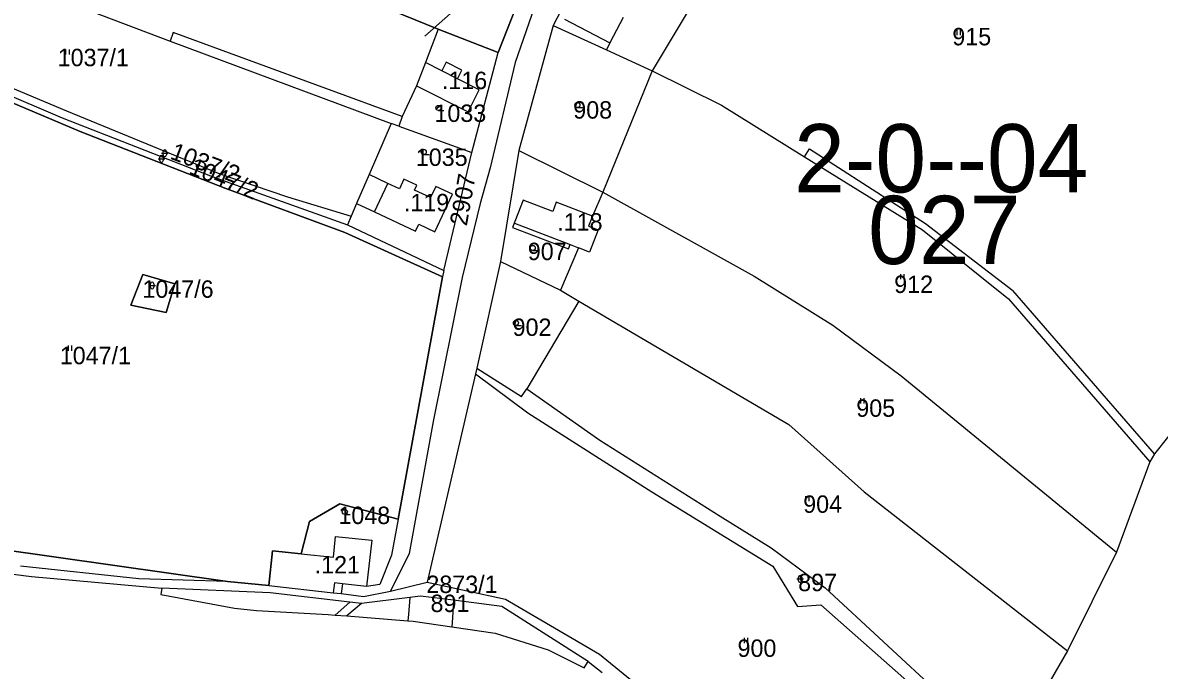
# Model space of a CAD drawing. Extents: x -564810 to -550519, y -1045831 to -1034011.
# Drawn here: x -556063.2 to -555730.3, y -1036644 to -1036454.2 of the extents above; entities that cross this region are included whole.
import ezdxf

# ---------------------------------------------------------------- set-up
doc = ezdxf.new("R2010")
doc.units = 0
for name, color, linetype in [('KN stav', 7, 'Continuous'), ('Parcelní čísla', 7, 'Continuous'), ('Vrstva 16', 7, 'Continuous'), ('Vrstva 22', 7, 'Continuous'), ('Vrstva 35', 7, 'Continuous'), ('Vrstva 4', 7, 'Continuous'), ('zamokř ploch', 7, 'Continuous')]:
    doc.layers.add(name, color=color, linetype=linetype)

msp = doc.modelspace()

# ---------------------------------------------------------------- linework, layer by layer
at = {"layer": 'KN stav'}
for p, q in [((-555862.08, -1036440.39), (-555878.85, -1036468.3)), ((-556064.22, -1036442.8), (-556019.99, -1036459.6)), ((-555923.99, -1036462.97), (-555916.89, -1036444.83)), ((-555916.89, -1036444.83), (-555923.99, -1036462.97)), ((-555901.73, -1036443.25), (-555907.83, -1036455.05)), ((-555962.23, -1036447.69), (-555941.55, -1036456.09)), ((-555941.55, -1036456.09), (-555962.23, -1036447.69)), ((-555912.67, -1036447.46), (-555918.96, -1036465.89)), ((-556109.23, -1036455.18), (-556050.4, -1036480.05)), ((-555907.83, -1036455.05), (-555917.89, -1036491.68)), ((-555907.83, -1036455.05), (-555892.26, -1036462.13)), ((-555887.34, -1036452.71), (-555891.2, -1036460.1)), ((-556110.65, -1036456.89), (-556051.66, -1036482.06)), ((-556046.41, -1036486.13), (-556109.9, -1036459.08)), ((-556109.9, -1036459.08), (-556046.41, -1036486.13)), ((-555941.55, -1036456.09), (-555945.26, -1036465.88)), ((-555923.99, -1036462.97), (-555941.55, -1036456.09)), ((-555941.55, -1036456.09), (-555923.99, -1036462.97)), ((-556019.99, -1036459.6), (-555955.24, -1036483.78)), ((-555891.2, -1036460.1), (-555892.26, -1036462.13)), ((-555892.26, -1036462.13), (-555878.85, -1036468.3)), ((-555945.26, -1036465.88), (-555947.85, -1036472.67)), ((-555940.46, -1036468.29), (-555945.26, -1036465.88)), ((-555939.19, -1036465.77), (-555940.46, -1036468.29)), ((-555934.57, -1036468.09), (-555939.19, -1036465.77)), ((-555931.63, -1036492.29), (-555923.99, -1036462.97)), ((-555918.96, -1036465.89), (-555926.33, -1036496.69)), ((-555935.88, -1036470.69), (-555934.57, -1036468.09)), ((-555878.85, -1036468.3), (-555893.32, -1036503.86)), ((-555878.85, -1036468.3), (-555858.56, -1036478.41)), ((-555947.85, -1036472.67), (-555952.05, -1036481.73)), ((-555947.85, -1036472.67), (-555932.74, -1036480.28)), ((-555929.52, -1036473.9), (-555935.88, -1036470.69)), ((-555932.74, -1036480.28), (-555929.52, -1036473.9)), ((-555858.56, -1036478.41), (-555834.24, -1036493.55)), ((-556051.66, -1036482.06), (-556007.71, -1036499.31)), ((-556050.4, -1036480.05), (-556005.48, -1036498.45)), ((-555952.05, -1036481.73), (-555953.06, -1036484.49)), ((-555955.24, -1036483.78), (-555961.7, -1036498.73)), ((-555953.06, -1036484.49), (-555955.24, -1036483.78)), ((-555953.06, -1036484.49), (-555931.63, -1036492.29)), ((-556003.67, -1036502.81), (-556046.41, -1036486.13)), ((-556046.41, -1036486.13), (-556003.67, -1036502.81)), ((-555939.86, -1036526.83), (-555931.63, -1036492.29)), ((-555917.89, -1036491.68), (-555923.24, -1036524.16)), ((-555917.89, -1036491.68), (-555893.32, -1036503.86)), ((-555834.24, -1036493.55), (-555799.64, -1036514.92)), ((-556005.48, -1036498.45), (-555985.69, -1036505.21)), ((-555961.7, -1036498.73), (-555965.4, -1036507.16)), ((-555956.22, -1036501.31), (-555961.7, -1036498.73)), ((-555926.33, -1036496.69), (-555929.25, -1036507.15)), ((-556007.71, -1036499.31), (-555968.07, -1036513.45)), ((-555952.89, -1036502.88), (-555956.22, -1036501.31)), ((-555951.55, -1036500.03), (-555952.89, -1036502.88)), ((-555947.78, -1036501.81), (-555951.55, -1036500.03)), ((-555948.45, -1036503.24), (-555947.78, -1036501.81)), ((-555942.22, -1036502.18), (-555943.76, -1036505.45)), ((-555937.3, -1036504.5), (-555942.22, -1036502.18)), ((-555968.84, -1036515.64), (-556003.67, -1036502.81)), ((-556003.67, -1036502.81), (-555968.84, -1036515.64)), ((-555985.69, -1036505.21), (-555967.02, -1036510.89)), ((-555943.76, -1036505.45), (-555948.45, -1036503.24)), ((-555942.48, -1036515.5), (-555937.3, -1036504.5)), ((-555893.32, -1036503.86), (-555896.31, -1036510.86)), ((-555893.32, -1036503.86), (-555861.24, -1036521.65)), ((-555965.4, -1036507.16), (-555967.02, -1036510.89)), ((-555965.4, -1036507.16), (-555960.15, -1036509.64)), ((-555929.25, -1036507.15), (-555934.47, -1036528.85)), ((-555916.61, -1036506.19), (-555919.7, -1036514.2)), ((-555907.98, -1036509.52), (-555916.61, -1036506.19)), ((-555906.92, -1036506.77), (-555907.98, -1036509.52)), ((-555896.31, -1036510.86), (-555906.92, -1036506.77)), ((-555967.02, -1036510.89), (-555968.07, -1036513.45)), ((-555960.15, -1036509.64), (-555948.13, -1036515.31)), ((-555896.31, -1036510.86), (-555897.46, -1036513.85)), ((-555940.23, -1036528.69), (-555968.84, -1036515.64)), ((-555968.84, -1036515.64), (-555940.23, -1036528.69)), ((-555968.07, -1036513.45), (-555939.86, -1036526.83)), ((-555948.13, -1036515.31), (-555947.18, -1036513.29)), ((-555947.18, -1036513.29), (-555942.48, -1036515.5)), ((-555919.7, -1036514.2), (-555903.37, -1036520.5)), ((-555897.46, -1036513.85), (-555894.68, -1036514.92)), ((-555894.68, -1036514.92), (-555897.18, -1036521.41)), ((-555799.64, -1036514.92), (-555774.43, -1036535.11)), ((-555903.37, -1036520.5), (-555902.88, -1036519.21)), ((-555902.88, -1036519.21), (-555900.46, -1036520.14)), ((-555900.46, -1036520.14), (-555905.65, -1036532.61)), ((-555897.18, -1036521.41), (-555900.46, -1036520.14)), ((-555861.24, -1036521.65), (-555848.93, -1036528.44)), ((-555923.24, -1036524.16), (-555930.2, -1036555.47)), ((-555923.24, -1036524.16), (-555905.65, -1036532.61)), ((-556028.01, -1036527.95), (-556031.49, -1036537.03)), ((-556031.49, -1036537.03), (-556028.01, -1036527.95)), ((-556018.62, -1036530.7), (-556028.01, -1036527.95)), ((-556028.01, -1036527.95), (-556018.62, -1036530.7)), ((-555940.23, -1036528.69), (-555953.28, -1036599.7)), ((-555953.28, -1036599.7), (-555940.23, -1036528.69)), ((-555934.47, -1036528.85), (-555942.98, -1036571.09)), ((-555939.86, -1036526.83), (-555940.23, -1036528.69)), ((-555848.93, -1036528.44), (-555825.95, -1036542.8)), ((-556021.15, -1036539.14), (-556018.62, -1036530.7)), ((-556018.62, -1036530.7), (-556021.15, -1036539.14)), ((-555900.3, -1036535.83), (-555915.58, -1036561.49)), ((-555905.65, -1036532.61), (-555900.3, -1036535.83)), ((-555900.3, -1036535.83), (-555838.77, -1036571.98)), ((-555774.43, -1036535.11), (-555733.07, -1036582.93)), ((-556031.49, -1036537.03), (-556021.15, -1036539.14)), ((-556021.15, -1036539.14), (-556031.49, -1036537.03)), ((-555825.95, -1036542.8), (-555805.92, -1036557.67)), ((-555930.2, -1036555.47), (-555930.55, -1036557.06)), ((-555930.2, -1036555.47), (-555917.08, -1036563.73)), ((-555930.55, -1036557.06), (-555944.7, -1036618.16)), ((-555930.55, -1036557.06), (-555915.27, -1036568.54)), ((-555805.92, -1036557.67), (-555742.89, -1036609.39)), ((-555917.08, -1036563.73), (-555915.58, -1036561.49)), ((-555915.58, -1036561.49), (-555894.14, -1036576.59)), ((-555915.27, -1036568.54), (-555878.95, -1036591.65)), ((-555942.98, -1036571.09), (-555950.03, -1036609.81)), ((-555838.77, -1036571.98), (-555816.76, -1036591.67)), ((-555727.48, -1036575.25), (-555731.69, -1036580.6)), ((-555894.14, -1036576.59), (-555858.89, -1036598.86)), ((-555731.69, -1036580.6), (-555733.07, -1036582.93)), ((-555733.07, -1036582.93), (-555742.89, -1036609.39)), ((-555878.95, -1036591.65), (-555843.53, -1036613.51)), ((-555816.76, -1036591.67), (-555757.17, -1036638.28)), ((-555970.35, -1036595.17), (-555979.25, -1036600.42)), ((-555979.25, -1036600.42), (-555970.35, -1036595.17)), ((-555953.28, -1036599.7), (-555970.35, -1036595.17)), ((-555970.35, -1036595.17), (-555953.28, -1036599.7)), ((-555858.89, -1036598.86), (-555844.02, -1036608.06)), ((-555979.25, -1036600.42), (-555981.68, -1036609.87)), ((-555981.68, -1036609.87), (-555979.25, -1036600.42)), ((-555953.28, -1036599.7), (-555955.21, -1036610.23)), ((-556088.46, -1036605.8), (-556003.2, -1036618.01)), ((-556003.2, -1036618.01), (-556088.46, -1036605.8)), ((-555972.18, -1036610.86), (-555971.55, -1036604.74)), ((-555971.55, -1036604.74), (-555960.96, -1036605.84)), ((-555990.07, -1036609), (-555991.12, -1036619.1)), ((-555991.12, -1036619.1), (-555990.07, -1036609)), ((-555981.68, -1036609.87), (-555990.07, -1036609)), ((-555990.07, -1036609), (-555981.68, -1036609.87)), ((-555960.96, -1036605.84), (-555962.51, -1036619.47)), ((-555844.02, -1036608.06), (-555828.14, -1036619.86)), ((-556105.64, -1036610.53), (-556060.63, -1036616.52)), ((-555981.68, -1036609.87), (-555972.18, -1036610.86)), ((-555955.21, -1036610.23), (-555958.65, -1036618.83)), ((-555950.03, -1036609.81), (-555955.48, -1036620.83)), ((-555742.89, -1036609.39), (-555757.17, -1036638.28)), ((-556029.21, -1036617.22), (-556063.8, -1036613.5)), ((-555843.53, -1036613.51), (-555836.31, -1036625.3)), ((-556060.63, -1036616.52), (-556022.5, -1036619.97)), ((-556003.2, -1036618.01), (-556029.21, -1036617.22)), ((-556003.2, -1036618.01), (-555991.12, -1036619.1)), ((-555991.12, -1036619.1), (-556003.2, -1036618.01)), ((-555991.12, -1036619.1), (-555972.23, -1036621.26)), ((-555969.58, -1036618.67), (-555969.91, -1036621.52)), ((-555962.51, -1036619.47), (-555969.58, -1036618.67)), ((-555958.65, -1036618.83), (-555962.51, -1036619.47)), ((-555955.48, -1036620.83), (-555944.7, -1036618.16)), ((-555944.7, -1036618.16), (-555921.77, -1036623.14)), ((-556022.5, -1036619.97), (-556022.72, -1036621.75)), ((-556022.72, -1036621.75), (-556001.18, -1036625.79)), ((-555990.75, -1036621.34), (-556022.5, -1036619.97)), ((-555967.37, -1036624.02), (-555990.75, -1036621.34)), ((-555972.23, -1036621.26), (-555969.91, -1036621.52)), ((-555969.91, -1036621.52), (-555963.38, -1036622.36)), ((-555963.38, -1036622.36), (-555955.48, -1036620.83)), ((-555946.73, -1036622.23), (-555949.81, -1036622.62)), ((-555937.03, -1036623.47), (-555946.73, -1036622.23)), ((-555828.14, -1036619.86), (-555782.01, -1036662.49)), ((-556001.18, -1036625.79), (-555994.72, -1036626.46)), ((-555964.02, -1036624.4), (-555967.37, -1036624.02)), ((-555949.81, -1036622.62), (-555964.02, -1036624.4)), ((-555922.86, -1036625.28), (-555937.03, -1036623.47)), ((-555897.58, -1036641.43), (-555922.86, -1036625.28)), ((-555921.77, -1036623.14), (-555894.31, -1036639.28)), ((-555836.31, -1036625.3), (-555829.46, -1036624.82)), ((-555829.46, -1036624.82), (-555781.55, -1036667.07)), ((-555994.72, -1036626.46), (-555973.76, -1036627.65)), ((-555973.76, -1036627.65), (-555971.73, -1036627.81)), ((-555971.73, -1036627.81), (-555968.23, -1036628.08)), ((-555968.23, -1036628.08), (-555950.39, -1036629.49)), ((-555950.39, -1036629.49), (-555948.83, -1036629.61)), ((-555948.83, -1036629.61), (-555937.53, -1036631.28)), ((-555937.53, -1036631.28), (-555924.82, -1036633.16)), ((-555924.82, -1036633.16), (-555909.28, -1036637.98)), ((-555909.28, -1036637.98), (-555898.76, -1036643.3)), ((-555757.17, -1036638.28), (-555773.25, -1036666.1)), ((-555898.76, -1036643.3), (-555897.58, -1036641.43)), ((-555897.58, -1036641.43), (-555893.44, -1036644.68)), ((-555894.31, -1036639.28), (-555853.69, -1036672.22))]:
    msp.add_line(p, q, dxfattribs=at)
at = {"layer": 'Vrstva 35'}
msp.add_lwpolyline([(-555446.96, -1036007.8), (-555497.89, -1036005.84), (-555527.93, -1036005.18), (-555562.54, -1036011.06), (-555603.68, -1036035.23), (-555641.56, -1036068.55), (-555685.96, -1036111.01), (-555729.71, -1036173.07), (-555750.61, -1036188.1), (-555769.54, -1036203.12), (-555785.87, -1036227.3), (-555799.58, -1036257.35), (-555808.07, -1036285.44), (-555811.99, -1036298.5), (-555823.49, -1036313.26), (-555836.79, -1036332.75), (-555862.23, -1036362.04), (-555874.82, -1036379.01), (-555889.59, -1036397.9), (-555907.1, -1036418.15), (-555922.15, -1036436.22), (-555926.8, -1036438.68), (-555927.9, -1036442.51), (-555945.41, -1036458.11)], dxfattribs=at)
at = {"layer": 'Vrstva 4'}
for p, q in [((-555904.52, -1036453.14), (-555891.2, -1036460.1)), ((-556019.16, -1036457.1), (-556019.99, -1036459.6)), ((-555952.05, -1036481.73), (-556019.16, -1036457.1)), ((-555935.88, -1036470.69), (-555940.46, -1036468.29)), ((-555834.24, -1036493.55), (-555832.73, -1036491.19)), ((-555832.73, -1036491.19), (-555798.79, -1036513.08)), ((-555960.15, -1036509.64), (-555956.22, -1036501.3)), ((-555919.2, -1036512.91), (-555902.87, -1036519.2)), ((-555798.79, -1036513.08), (-555773.17, -1036532.73)), ((-555731.69, -1036580.6), (-555773.17, -1036532.73)), ((-555971.91, -1036618.4), (-555972.23, -1036621.25)), ((-555969.58, -1036618.66), (-555971.91, -1036618.4)), ((-555967.37, -1036624.02), (-555971.73, -1036627.81)), ((-555964.02, -1036624.4), (-555968.23, -1036628.08)), ((-555949.81, -1036622.62), (-555950.23, -1036627.64)), ((-555937.03, -1036623.47), (-555937.36, -1036628.63)), ((-555950.23, -1036627.64), (-555950.39, -1036629.49)), ((-555937.36, -1036628.63), (-555937.53, -1036631.28))]:
    msp.add_line(p, q, dxfattribs=at)
at = {"layer": 'zamokř ploch'}
for p, q in [((-555789.64, -1036456.39), (-555789.64, -1036457.89)), ((-555788.64, -1036456.39), (-555788.64, -1036457.89)), ((-556050.62, -1036462.06), (-556050.62, -1036463.56)), ((-556049.62, -1036462.06), (-556049.62, -1036463.56)), ((-555900.74, -1036479.1), (-555899.14, -1036479.1)), ((-555941.45, -1036479.93), (-555939.85, -1036479.93)), ((-556022.59, -1036492.46), (-556020.59, -1036492.46)), ((-556022.09, -1036492.96), (-556022.09, -1036491.96)), ((-556021.09, -1036491.96), (-556021.09, -1036492.96)), ((-556023.56, -1036494.08), (-556021.56, -1036494.08)), ((-556023.06, -1036494.58), (-556023.06, -1036493.58)), ((-556022.06, -1036493.58), (-556022.06, -1036494.58)), ((-555945.74, -1036492.85), (-555944.14, -1036492.85)), ((-555913.83, -1036520.96), (-555912.23, -1036520.96)), ((-555806.11, -1036527.87), (-555806.11, -1036529.37)), ((-555805.11, -1036527.87), (-555805.11, -1036529.37)), ((-556026.31, -1036531.23), (-556024.31, -1036531.23)), ((-556025.81, -1036531.73), (-556025.81, -1036530.73)), ((-556024.81, -1036530.73), (-556024.81, -1036531.73)), ((-555918.74, -1036542.92), (-555917.14, -1036542.92)), ((-556049.89, -1036548.83), (-556049.89, -1036550.33)), ((-556048.89, -1036548.83), (-556048.89, -1036550.33)), ((-555817.84, -1036564.27), (-555817.84, -1036565.77)), ((-555816.84, -1036564.27), (-555816.84, -1036565.77)), ((-555833.97, -1036592.95), (-555833.97, -1036594.45)), ((-555832.97, -1036592.95), (-555832.97, -1036594.45)), ((-555968.86, -1036598.32), (-555967.26, -1036598.32)), ((-555836.51, -1036617.23), (-555834.51, -1036617.23)), ((-555836.01, -1036617.73), (-555836.01, -1036616.73)), ((-555835.01, -1036616.73), (-555835.01, -1036617.73)), ((-555851.93, -1036634.5), (-555851.93, -1036636)), ((-555850.93, -1036634.5), (-555850.93, -1036636))]:
    msp.add_line(p, q, dxfattribs=at)
for centre in [(-555941.45, -1036479.17), (-555900.74, -1036478.35), (-555945.74, -1036492.1), (-555913.83, -1036520.21), (-555918.74, -1036542.17), (-555968.86, -1036597.57)]:
    msp.add_circle(centre, 0.75, dxfattribs=at)
for centre, start, end in [((-556021.59, -1036491.96), 0, 180), ((-556022.56, -1036493.58), 0, 180), ((-556022.56, -1036494.58), 180, 0), ((-556021.59, -1036492.96), 180, 0), ((-556025.31, -1036530.73), 0, 180), ((-556025.31, -1036531.73), 180, 0), ((-555835.51, -1036616.73), 0, 180), ((-555835.51, -1036617.73), 180, 0)]:
    msp.add_arc(centre, 0.5, start, end, dxfattribs=at)

# ---------------------------------------------------------------- texts
at = {"layer": 'Parcelní čísla'}
for s, p in [('915', (-555790.93, -1036460.83)), ('1037/1', (-556052.96, -1036466.95)), ('1033', (-555942.61, -1036483.28)), ('908', (-555901.95, -1036482.31)), ('1035', (-555948.07, -1036496.17)), ('907', (-555915.27, -1036523.78)), ('912', (-555807.95, -1036533.41)), ('1047/6', (-556028.15, -1036534.82)), ('902', (-555919.72, -1036546)), ('1047/1', (-556052.35, -1036554.29)), ('905', (-555819.06, -1036569.7)), ('904', (-555834.6, -1036597.84)), ('1048', (-555970.74, -1036601.13)), ('897', (-555836.08, -1036620.8)), ('2873/1', (-555944.97, -1036621.34)), ('891', (-555943.76, -1036626.92)), ('900', (-555853.84, -1036640.06))]:
    msp.add_text(s, height=5.1, dxfattribs=at).set_placement(p)
for s, rotation, p in [('1037/2', 339.3125, (-556020.32, -1036493.98)), ('1047/2', 337.8498, (-556014.81, -1036498.3)), ('2907', 80.0646, (-555933.14, -1036513.94))]:
    msp.add_text(s, height=5.1, rotation=rotation, dxfattribs=at).set_placement(p)
at = {"layer": 'Vrstva 16'}
for s, p in [('2-0--04', (-555837.26, -1036503.93)), ('027', (-555815.59, -1036524.93))]:
    msp.add_text(s, height=20, dxfattribs=at).set_placement(p)
at = {"layer": 'Vrstva 22'}
for s, p in [('.116', (-555940.44, -1036473.66)), ('.119', (-555951.55, -1036509.46)), ('.118', (-555906.64, -1036515.14)), ('.121', (-555977.7, -1036615.61))]:
    msp.add_text(s, height=5.1, dxfattribs=at).set_placement(p)

doc.saveas('drawing.dxf')
